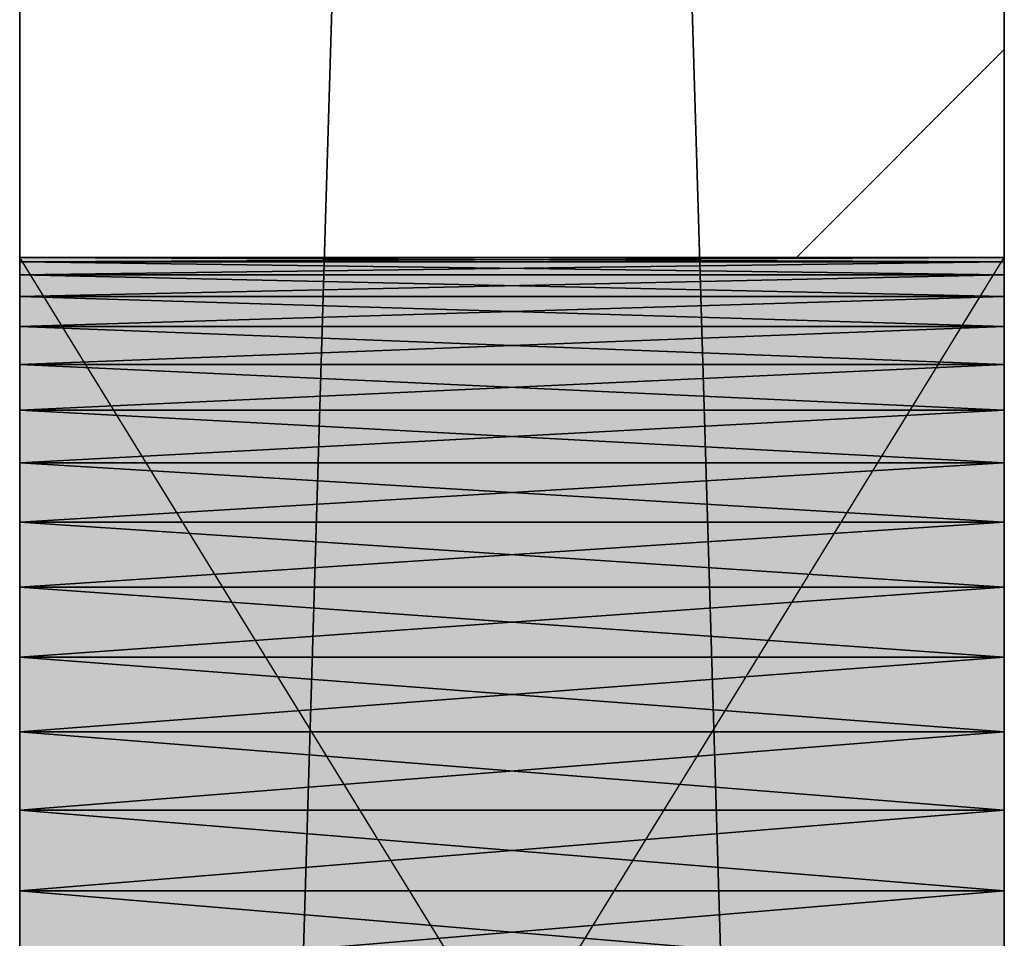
# Model space of a CAD drawing. Header units: millimetres. Extents: x 40580 to 559114, y -343730 to 81020.
# Tile 483 of 656: x 383798 to 383998, y -51797 to -51610. Entities that reach past the tile are written whole.
import ezdxf

# ---------------------------------------------------------------- set-up
doc = ezdxf.new("R2010")
doc.units = ezdxf.units.MM
doc.linetypes.add('______11', pattern=[500, 400, -50, 0, -50])
doc.linetypes.add('______5', pattern=[1100, 800, -100, 100, -100])
for name, color, linetype in [('____________', 7, 'Continuous'), ('___________________', 253, '______5'), ('__________________________', 22, 'Continuous')]:
    doc.layers.add(name, color=color, linetype=linetype)
doc.layers.add('Standard', color=7, linetype='Continuous', lineweight=25)

msp = doc.modelspace()

# ---------------------------------------------------------------- linework, layer by layer
at = {"layer": '____________', "color": 253, "linetype": '______5'}
msp.add_line((383955.86, -51658.53, -3800), (383998.09, -51616.3, -3800), dxfattribs=at)
at = {"layer": '___________________', "color": 253, "linetype": '______11'}
msp.add_line((383998.09, -88711.03, -3800), (383998.09, -38631.03, -3800), dxfattribs=at)
at = {"layer": '__________________________', "color": 92, "linetype": 'Continuous'}
for p, q in [((383798.09, -51983.53, -3800), (383798.09, -51658.53, -3800)), ((383798.09, -51658.53, -3800), (383998.09, -51658.53, -3800)), ((383998.09, -51983.53, -3800), (383798.09, -51658.53, -3800)), ((383798.09, -51983.53, -3800), (383998.09, -51658.53, -3800)), ((383998.09, -51658.53, -3800), (383998.09, -51983.53, -3800))]:
    msp.add_line(p, q, dxfattribs=at)
at = {"layer": 'Standard', "color": 3, "linetype": 'Continuous'}
for points in [[(383798.09, -51983.53, -3800), (383798.09, -51658.53, -3800), (383998.09, -51983.53, -3800)], [(383998.09, -51983.53, -3800), (383798.09, -51658.53, -3800), (383998.09, -51658.53, -3800)]]:
    msp.add_solid(points, dxfattribs=at)

# ---------------------------------------------------------------- meshes
at = {"layer": '____________', "color": 7, "linetype": 'Continuous'}
mesh = msp.add_polyface(dxfattribs=at)
corners = [(383798.09, -47101.03, -7600), (383798.09, -53701.03, -7600), (383798.09, -53701.03, -4150), (383798.09, -47101.03, -4150), (383798.09, -51979.98, -6453.79), (383798.09, -51975.58, -6470.22), (383798.09, -51969.48, -6486.09), (383798.09, -51961.76, -6501.25), (383798.09, -51952.5, -6515.52), (383798.09, -51941.79, -6528.73), (383798.09, -51929.76, -6540.76), (383798.09, -51916.55, -6551.47), (383798.09, -51902.28, -6560.73), (383798.09, -51887.13, -6568.45), (383798.09, -51871.25, -6574.55), (383798.09, -51854.82, -6578.95), (383798.09, -51838.02, -6581.61), (383798.09, -51821.03, -6582.5), (383798.09, -51804.05, -6581.61), (383798.09, -51787.25, -6578.95), (383798.09, -51770.82, -6574.55), (383798.09, -51754.94, -6568.45), (383798.09, -51739.78, -6560.73), (383798.09, -51725.52, -6551.47), (383798.09, -51712.3, -6540.76), (383798.09, -51700.27, -6528.73), (383798.09, -51689.57, -6515.52), (383798.09, -51680.3, -6501.25), (383798.09, -51672.58, -6486.09), (383798.09, -51666.48, -6470.22), (383798.09, -51662.08, -6453.79), (383798.09, -51659.42, -6436.99), (383798.09, -51658.53, -6420), (383798.09, -51659.42, -6403.01), (383798.09, -51662.08, -6386.21), (383798.09, -51666.48, -6369.78), (383798.09, -51672.58, -6353.91), (383798.09, -51680.3, -6338.75), (383798.09, -51689.57, -6324.48), (383798.09, -51700.27, -6311.27), (383798.09, -51712.3, -6299.24), (383798.09, -51725.52, -6288.53), (383798.09, -51739.78, -6279.27), (383798.09, -51754.94, -6271.55), (383798.09, -51770.82, -6265.45), (383798.09, -51787.25, -6261.05), (383798.09, -51804.05, -6258.39), (383798.09, -51821.03, -6257.5), (383798.09, -51838.02, -6258.39), (383798.09, -51854.82, -6261.05), (383798.09, -51871.25, -6265.45), (383798.09, -51887.13, -6271.55), (383798.09, -51902.28, -6279.27), (383798.09, -51916.55, -6288.53), (383798.09, -51929.76, -6299.24), (383798.09, -51941.79, -6311.27), (383798.09, -51952.5, -6324.48), (383798.09, -51961.76, -6338.75), (383798.09, -51969.48, -6353.91), (383798.09, -51975.58, -6369.78), (383798.09, -51979.98, -6386.21), (383798.09, -51982.64, -6403.01), (383798.09, -51983.53, -6420), (383798.09, -51982.64, -6436.99), (383798.09, -50979.98, -6453.79), (383798.09, -50975.58, -6470.22), (383798.09, -50969.48, -6486.09), (383798.09, -50961.76, -6501.25), (383798.09, -50952.5, -6515.52), (383798.09, -50941.79, -6528.73), (383798.09, -50929.76, -6540.76), (383798.09, -50916.55, -6551.47), (383798.09, -50902.28, -6560.73), (383798.09, -50887.13, -6568.45), (383798.09, -50871.25, -6574.55), (383798.09, -50854.82, -6578.95), (383798.09, -50838.02, -6581.61), (383798.09, -50821.03, -6582.5), (383798.09, -50804.05, -6581.61), (383798.09, -50787.25, -6578.95), (383798.09, -50770.82, -6574.55), (383798.09, -50754.94, -6568.45), (383798.09, -50739.78, -6560.73), (383798.09, -50725.52, -6551.47), (383798.09, -50712.3, -6540.76), (383798.09, -50700.27, -6528.73), (383798.09, -50689.57, -6515.52), (383798.09, -50680.3, -6501.25), (383798.09, -50672.58, -6486.09), (383798.09, -50666.48, -6470.22), (383798.09, -50662.08, -6453.79), (383798.09, -50659.42, -6436.99), (383798.09, -50658.53, -6420), (383798.09, -50659.42, -6403.01), (383798.09, -50662.08, -6386.21), (383798.09, -50666.48, -6369.78), (383798.09, -50672.58, -6353.91), (383798.09, -50680.3, -6338.75), (383798.09, -50689.57, -6324.48), (383798.09, -50700.27, -6311.27), (383798.09, -50712.3, -6299.24), (383798.09, -50725.52, -6288.53), (383798.09, -50739.78, -6279.27), (383798.09, -50754.94, -6271.55), (383798.09, -50770.82, -6265.45), (383798.09, -50787.25, -6261.05), (383798.09, -50804.05, -6258.39), (383798.09, -50821.03, -6257.5), (383798.09, -50838.02, -6258.39), (383798.09, -50854.82, -6261.05), (383798.09, -50871.25, -6265.45), (383798.09, -50887.13, -6271.55), (383798.09, -50902.28, -6279.27), (383798.09, -50916.55, -6288.53), (383798.09, -50929.76, -6299.24), (383798.09, -50941.79, -6311.27), (383798.09, -50952.5, -6324.48), (383798.09, -50961.76, -6338.75), (383798.09, -50969.48, -6353.91), (383798.09, -50975.58, -6369.78), (383798.09, -50979.98, -6386.21), (383798.09, -50982.64, -6403.01), (383798.09, -50983.53, -6420), (383798.09, -50982.64, -6436.99), (383798.09, -50379.98, -6453.79), (383798.09, -50375.58, -6470.22), (383798.09, -50369.48, -6486.09), (383798.09, -50361.76, -6501.25), (383798.09, -50352.5, -6515.52), (383798.09, -50341.79, -6528.73), (383798.09, -50329.76, -6540.76), (383798.09, -50316.55, -6551.47), (383798.09, -50302.28, -6560.73), (383798.09, -50287.13, -6568.45), (383798.09, -50271.25, -6574.55), (383798.09, -50254.82, -6578.95), (383798.09, -50238.02, -6581.61), (383798.09, -50221.03, -6582.5), (383798.09, -50204.05, -6581.61), (383798.09, -50187.25, -6578.95), (383798.09, -50170.82, -6574.55), (383798.09, -50154.94, -6568.45), (383798.09, -50139.78, -6560.73), (383798.09, -50125.52, -6551.47), (383798.09, -50112.3, -6540.76), (383798.09, -50100.27, -6528.73), (383798.09, -50089.57, -6515.52), (383798.09, -50080.3, -6501.25), (383798.09, -50072.58, -6486.09), (383798.09, -50066.48, -6470.22), (383798.09, -50062.08, -6453.79), (383798.09, -50059.42, -6436.99), (383798.09, -50058.53, -6420), (383798.09, -50059.42, -6403.01), (383798.09, -50062.08, -6386.21), (383798.09, -50066.48, -6369.78), (383798.09, -50072.58, -6353.91), (383798.09, -50080.3, -6338.75), (383798.09, -50089.57, -6324.48), (383798.09, -50100.27, -6311.27), (383798.09, -50112.3, -6299.24), (383798.09, -50125.52, -6288.53), (383798.09, -50139.78, -6279.27), (383798.09, -50154.94, -6271.55), (383798.09, -50170.82, -6265.45), (383798.09, -50187.25, -6261.05), (383798.09, -50204.05, -6258.39), (383798.09, -50221.03, -6257.5), (383798.09, -50238.02, -6258.39), (383798.09, -50254.82, -6261.05), (383798.09, -50271.25, -6265.45), (383798.09, -50287.13, -6271.55), (383798.09, -50302.28, -6279.27), (383798.09, -50316.55, -6288.53), (383798.09, -50329.76, -6299.24), (383798.09, -50341.79, -6311.27), (383798.09, -50352.5, -6324.48), (383798.09, -50361.76, -6338.75), (383798.09, -50369.48, -6353.91), (383798.09, -50375.58, -6369.78), (383798.09, -50379.98, -6386.21), (383798.09, -50382.64, -6403.01), (383798.09, -50383.53, -6420), (383798.09, -50382.64, -6436.99)]
mesh.append_faces([[corners[k] for k in face] for face in [(19, 64, 1), (0, 83, 136), (170, 97, 3), (109, 34, 3)]], dxfattribs={"vtx0": -1, "vtx1": -1, "vtx2": -1, "color": 7})
mesh.append_faces([[corners[k] for k in face] for face in [(1, 64, 65), (1, 4, 5), (32, 120, 121), (122, 31, 32), (33, 113, 114), (120, 32, 33), (124, 84, 85), (84, 124, 125), (158, 3, 0), (181, 96, 97), (113, 33, 34), (40, 2, 3), (54, 1, 2)]], dxfattribs={"vtx0": -1, "vtx2": -1, "color": 7})
mesh.append_faces([[corners[k] for k in face] for face in [(65, 66, 1), (66, 67, 1), (67, 68, 1), (68, 69, 1), (69, 70, 1), (70, 71, 1), (71, 72, 1), (72, 73, 1), (73, 74, 1), (74, 75, 1), (75, 76, 1), (76, 77, 1), (77, 78, 1), (78, 79, 1), (79, 80, 1), (0, 1, 80), (80, 81, 0), (81, 82, 0), (82, 83, 0), (5, 6, 1), (6, 7, 1), (7, 8, 1), (8, 9, 1), (9, 10, 1), (10, 11, 1), (11, 12, 1), (12, 13, 1), (13, 14, 1), (14, 15, 1), (15, 16, 1), (16, 17, 1), (17, 18, 1), (18, 19, 1), (19, 20, 64), (20, 21, 64), (21, 22, 64), (22, 23, 64), (23, 24, 64), (24, 25, 64), (25, 26, 64), (26, 27, 64), (27, 28, 64), (28, 29, 64), (29, 30, 64), (30, 31, 64), (121, 122, 32), (122, 123, 31), (123, 64, 31), (114, 115, 33), (115, 116, 33), (116, 117, 33), (117, 118, 33), (118, 119, 33), (119, 120, 33), (85, 86, 124), (86, 87, 124), (87, 88, 124), (88, 89, 124), (89, 90, 124), (90, 91, 124), (91, 92, 124), (92, 93, 124), (93, 94, 124), (94, 95, 124), (95, 96, 124), (83, 84, 125), (125, 126, 83), (126, 127, 83), (127, 128, 83), (128, 129, 83), (129, 130, 83), (130, 131, 83), (131, 132, 83), (132, 133, 83), (133, 134, 83), (134, 135, 83), (135, 136, 83), (136, 137, 0), (137, 138, 0), (138, 139, 0), (139, 140, 0), (140, 141, 0), (141, 142, 0), (142, 143, 0), (143, 144, 0), (144, 145, 0), (145, 146, 0), (146, 147, 0), (147, 148, 0), (148, 149, 0), (149, 150, 0), (150, 151, 0), (151, 152, 0), (152, 153, 0), (153, 154, 0), (154, 155, 0), (155, 156, 0), (156, 157, 0), (157, 158, 0), (158, 159, 3), (159, 160, 3), (160, 161, 3), (161, 162, 3), (162, 163, 3), (163, 164, 3), (164, 165, 3), (165, 166, 3), (166, 167, 3), (167, 168, 3), (168, 169, 3), (169, 170, 3), (170, 171, 97), (171, 172, 97), (172, 173, 97), (173, 174, 97), (174, 175, 97), (175, 176, 97), (176, 177, 97), (177, 178, 97), (178, 179, 97), (179, 180, 97), (180, 181, 97), (181, 182, 96), (182, 183, 96), (183, 124, 96), (97, 98, 3), (98, 99, 3), (99, 100, 3), (100, 101, 3), (101, 102, 3), (102, 103, 3), (103, 104, 3), (104, 105, 3), (105, 106, 3), (106, 107, 3), (107, 108, 3), (108, 109, 3), (109, 110, 34), (110, 111, 34), (111, 112, 34), (112, 113, 34), (34, 35, 3), (35, 36, 3), (36, 37, 3), (37, 38, 3), (38, 39, 3), (39, 40, 3), (40, 41, 2), (41, 42, 2), (42, 43, 2), (43, 44, 2), (44, 45, 2), (45, 46, 2), (46, 47, 2), (47, 48, 2), (48, 49, 2), (49, 50, 2), (50, 51, 2), (51, 52, 2), (52, 53, 2), (53, 54, 2), (54, 55, 1), (55, 56, 1), (56, 57, 1), (57, 58, 1), (58, 59, 1), (59, 60, 1), (60, 61, 1), (61, 62, 1), (62, 63, 1), (63, 4, 1)]], dxfattribs={"vtx1": -1, "vtx2": -1, "color": 7})
mesh = msp.add_polyface(dxfattribs=at)
corners = [(383998.09, -53701.03, -7600), (383798.09, -53701.03, -7600), (383798.09, -47101.03, -7600), (383998.09, -47101.03, -7600)]
mesh.append_faces([[corners[k] for k in face] for face in [(1, 2, 0)]], dxfattribs={"vtx1": -1, "color": 7})
mesh.append_faces([[corners[k] for k in face] for face in [(2, 3, 0)]], dxfattribs={"vtx2": -1, "color": 7})
mesh = msp.add_polyface(dxfattribs=at)
corners = [(383798.09, -53701.03, -4150), (383998.09, -53701.03, -4150), (383998.09, -47101.03, -4150), (383798.09, -47101.03, -4150)]
mesh.append_faces([[corners[k] for k in face] for face in [(1, 2, 0)]], dxfattribs={"vtx1": -1, "color": 7})
mesh.append_faces([[corners[k] for k in face] for face in [(2, 3, 0)]], dxfattribs={"vtx2": -1, "color": 7})
mesh = msp.add_polyface(dxfattribs=at)
corners = [(383998.09, -53701.03, -7600), (383998.09, -47101.03, -7600), (383998.09, -47101.03, -4150), (383998.09, -53701.03, -4150), (383998.09, -51975.58, -6369.78), (383998.09, -51969.48, -6353.91), (383998.09, -51961.76, -6338.75), (383998.09, -51952.5, -6324.48), (383998.09, -51941.79, -6311.27), (383998.09, -51929.76, -6299.24), (383998.09, -51916.55, -6288.53), (383998.09, -51902.28, -6279.27), (383998.09, -51887.13, -6271.55), (383998.09, -51871.25, -6265.45), (383998.09, -51854.82, -6261.05), (383998.09, -51838.02, -6258.39), (383998.09, -51821.03, -6257.5), (383998.09, -51804.05, -6258.39), (383998.09, -51787.25, -6261.05), (383998.09, -51770.82, -6265.45), (383998.09, -51754.94, -6271.55), (383998.09, -51739.78, -6279.27), (383998.09, -51725.52, -6288.53), (383998.09, -51712.3, -6299.24), (383998.09, -51700.27, -6311.27), (383998.09, -51689.57, -6324.48), (383998.09, -51680.3, -6338.75), (383998.09, -51672.58, -6353.91), (383998.09, -51666.48, -6369.78), (383998.09, -51662.08, -6386.21), (383998.09, -51659.42, -6403.01), (383998.09, -51658.53, -6420), (383998.09, -51659.42, -6436.99), (383998.09, -51662.08, -6453.79), (383998.09, -51666.48, -6470.22), (383998.09, -51672.58, -6486.09), (383998.09, -51680.3, -6501.25), (383998.09, -51689.57, -6515.52), (383998.09, -51700.27, -6528.73), (383998.09, -51712.3, -6540.76), (383998.09, -51725.52, -6551.47), (383998.09, -51739.78, -6560.73), (383998.09, -51754.94, -6568.45), (383998.09, -51770.82, -6574.55), (383998.09, -51787.25, -6578.95), (383998.09, -51804.05, -6581.61), (383998.09, -51821.03, -6582.5), (383998.09, -51838.02, -6581.61), (383998.09, -51854.82, -6578.95), (383998.09, -51871.25, -6574.55), (383998.09, -51887.13, -6568.45), (383998.09, -51902.28, -6560.73), (383998.09, -51916.55, -6551.47), (383998.09, -51929.76, -6540.76), (383998.09, -51941.79, -6528.73), (383998.09, -51952.5, -6515.52), (383998.09, -51961.76, -6501.25), (383998.09, -51969.48, -6486.09), (383998.09, -51975.58, -6470.22), (383998.09, -51979.98, -6453.79), (383998.09, -51982.64, -6436.99), (383998.09, -51983.53, -6420), (383998.09, -51982.64, -6403.01), (383998.09, -51979.98, -6386.21), (383998.09, -50975.58, -6369.78), (383998.09, -50969.48, -6353.91), (383998.09, -50961.76, -6338.75), (383998.09, -50952.5, -6324.48), (383998.09, -50941.79, -6311.27), (383998.09, -50929.76, -6299.24), (383998.09, -50916.55, -6288.53), (383998.09, -50902.28, -6279.27), (383998.09, -50887.13, -6271.55), (383998.09, -50871.25, -6265.45), (383998.09, -50854.82, -6261.05), (383998.09, -50838.02, -6258.39), (383998.09, -50821.03, -6257.5), (383998.09, -50804.05, -6258.39), (383998.09, -50787.25, -6261.05), (383998.09, -50770.82, -6265.45), (383998.09, -50754.94, -6271.55), (383998.09, -50739.78, -6279.27), (383998.09, -50725.52, -6288.53), (383998.09, -50712.3, -6299.24), (383998.09, -50700.27, -6311.27), (383998.09, -50689.57, -6324.48), (383998.09, -50680.3, -6338.75), (383998.09, -50672.58, -6353.91), (383998.09, -50666.48, -6369.78), (383998.09, -50662.08, -6386.21), (383998.09, -50659.42, -6403.01), (383998.09, -50658.53, -6420), (383998.09, -50659.42, -6436.99), (383998.09, -50662.08, -6453.79), (383998.09, -50666.48, -6470.22), (383998.09, -50672.58, -6486.09), (383998.09, -50680.3, -6501.25), (383998.09, -50689.57, -6515.52), (383998.09, -50700.27, -6528.73), (383998.09, -50712.3, -6540.76), (383998.09, -50725.52, -6551.47), (383998.09, -50739.78, -6560.73), (383998.09, -50754.94, -6568.45), (383998.09, -50770.82, -6574.55), (383998.09, -50787.25, -6578.95), (383998.09, -50804.05, -6581.61), (383998.09, -50821.03, -6582.5), (383998.09, -50838.02, -6581.61), (383998.09, -50854.82, -6578.95), (383998.09, -50871.25, -6574.55), (383998.09, -50887.13, -6568.45), (383998.09, -50902.28, -6560.73), (383998.09, -50916.55, -6551.47), (383998.09, -50929.76, -6540.76), (383998.09, -50941.79, -6528.73), (383998.09, -50952.5, -6515.52), (383998.09, -50961.76, -6501.25), (383998.09, -50969.48, -6486.09), (383998.09, -50975.58, -6470.22), (383998.09, -50979.98, -6453.79), (383998.09, -50982.64, -6436.99), (383998.09, -50983.53, -6420), (383998.09, -50982.64, -6403.01), (383998.09, -50979.98, -6386.21), (383998.09, -50375.58, -6369.78), (383998.09, -50369.48, -6353.91), (383998.09, -50361.76, -6338.75), (383998.09, -50352.5, -6324.48), (383998.09, -50341.79, -6311.27), (383998.09, -50329.76, -6299.24), (383998.09, -50316.55, -6288.53), (383998.09, -50302.28, -6279.27), (383998.09, -50287.13, -6271.55), (383998.09, -50271.25, -6265.45), (383998.09, -50254.82, -6261.05), (383998.09, -50238.02, -6258.39), (383998.09, -50221.03, -6257.5), (383998.09, -50204.05, -6258.39), (383998.09, -50187.25, -6261.05), (383998.09, -50170.82, -6265.45), (383998.09, -50154.94, -6271.55), (383998.09, -50139.78, -6279.27), (383998.09, -50125.52, -6288.53), (383998.09, -50112.3, -6299.24), (383998.09, -50100.27, -6311.27), (383998.09, -50089.57, -6324.48), (383998.09, -50080.3, -6338.75), (383998.09, -50072.58, -6353.91), (383998.09, -50066.48, -6369.78), (383998.09, -50062.08, -6386.21), (383998.09, -50059.42, -6403.01), (383998.09, -50058.53, -6420), (383998.09, -50059.42, -6436.99), (383998.09, -50062.08, -6453.79), (383998.09, -50066.48, -6470.22), (383998.09, -50072.58, -6486.09), (383998.09, -50080.3, -6501.25), (383998.09, -50089.57, -6515.52), (383998.09, -50100.27, -6528.73), (383998.09, -50112.3, -6540.76), (383998.09, -50125.52, -6551.47), (383998.09, -50139.78, -6560.73), (383998.09, -50154.94, -6568.45), (383998.09, -50170.82, -6574.55), (383998.09, -50187.25, -6578.95), (383998.09, -50204.05, -6581.61), (383998.09, -50221.03, -6582.5), (383998.09, -50238.02, -6581.61), (383998.09, -50254.82, -6578.95), (383998.09, -50271.25, -6574.55), (383998.09, -50287.13, -6568.45), (383998.09, -50302.28, -6560.73), (383998.09, -50316.55, -6551.47), (383998.09, -50329.76, -6540.76), (383998.09, -50341.79, -6528.73), (383998.09, -50352.5, -6515.52), (383998.09, -50361.76, -6501.25), (383998.09, -50369.48, -6486.09), (383998.09, -50375.58, -6470.22), (383998.09, -50379.98, -6453.79), (383998.09, -50382.64, -6436.99), (383998.09, -50383.53, -6420), (383998.09, -50382.64, -6403.01), (383998.09, -50379.98, -6386.21)]
mesh.append_faces([[corners[k] for k in face] for face in [(18, 64, 3), (79, 124, 3), (169, 94, 1), (108, 33, 1)]], dxfattribs={"vtx0": -1, "vtx1": -1, "vtx2": -1, "color": 7})
mesh.append_faces([[corners[k] for k in face] for face in [(0, 4, 5), (9, 3, 0), (31, 119, 120), (121, 30, 31), (32, 112, 113), (119, 31, 32), (3, 64, 65), (90, 182, 183), (91, 181, 182), (92, 178, 179), (181, 91, 92), (93, 173, 174), (178, 92, 93), (3, 124, 125), (131, 2, 3), (145, 1, 2), (173, 93, 94), (112, 32, 33), (42, 0, 1)]], dxfattribs={"vtx0": -1, "vtx2": -1, "color": 7})
mesh.append_faces([[corners[k] for k in face] for face in [(5, 6, 0), (6, 7, 0), (7, 8, 0), (8, 9, 0), (9, 10, 3), (10, 11, 3), (11, 12, 3), (12, 13, 3), (13, 14, 3), (14, 15, 3), (15, 16, 3), (16, 17, 3), (17, 18, 3), (18, 19, 64), (19, 20, 64), (20, 21, 64), (21, 22, 64), (22, 23, 64), (23, 24, 64), (24, 25, 64), (25, 26, 64), (26, 27, 64), (27, 28, 64), (28, 29, 64), (29, 30, 64), (120, 121, 31), (121, 122, 30), (122, 123, 30), (123, 64, 30), (113, 114, 32), (114, 115, 32), (115, 116, 32), (116, 117, 32), (117, 118, 32), (118, 119, 32), (65, 66, 3), (66, 67, 3), (67, 68, 3), (68, 69, 3), (69, 70, 3), (70, 71, 3), (71, 72, 3), (72, 73, 3), (73, 74, 3), (74, 75, 3), (75, 76, 3), (76, 77, 3), (77, 78, 3), (78, 79, 3), (79, 80, 124), (80, 81, 124), (81, 82, 124), (82, 83, 124), (83, 84, 124), (84, 85, 124), (85, 86, 124), (86, 87, 124), (87, 88, 124), (88, 89, 124), (89, 90, 183), (183, 124, 89), (90, 91, 182), (179, 180, 92), (180, 181, 92), (174, 175, 93), (175, 176, 93), (176, 177, 93), (177, 178, 93), (125, 126, 3), (126, 127, 3), (127, 128, 3), (128, 129, 3), (129, 130, 3), (130, 131, 3), (131, 132, 2), (132, 133, 2), (133, 134, 2), (134, 135, 2), (135, 136, 2), (136, 137, 2), (137, 138, 2), (138, 139, 2), (139, 140, 2), (140, 141, 2), (141, 142, 2), (142, 143, 2), (143, 144, 2), (144, 145, 2), (145, 146, 1), (146, 147, 1), (147, 148, 1), (148, 149, 1), (149, 150, 1), (150, 151, 1), (151, 152, 1), (152, 153, 1), (153, 154, 1), (154, 155, 1), (155, 156, 1), (156, 157, 1), (157, 158, 1), (158, 159, 1), (159, 160, 1), (160, 161, 1), (161, 162, 1), (162, 163, 1), (163, 164, 1), (164, 165, 1), (165, 166, 1), (166, 167, 1), (167, 168, 1), (168, 169, 1), (169, 170, 94), (170, 171, 94), (171, 172, 94), (172, 173, 94), (94, 95, 1), (95, 96, 1), (96, 97, 1), (97, 98, 1), (98, 99, 1), (99, 100, 1), (100, 101, 1), (101, 102, 1), (102, 103, 1), (103, 104, 1), (104, 105, 1), (105, 106, 1), (106, 107, 1), (107, 108, 1), (108, 109, 33), (109, 110, 33), (110, 111, 33), (111, 112, 33), (33, 34, 1), (34, 35, 1), (35, 36, 1), (36, 37, 1), (37, 38, 1), (38, 39, 1), (39, 40, 1), (40, 41, 1), (41, 42, 1), (42, 43, 0), (43, 44, 0), (44, 45, 0), (45, 46, 0), (46, 47, 0), (47, 48, 0), (48, 49, 0), (49, 50, 0), (50, 51, 0), (51, 52, 0), (52, 53, 0), (53, 54, 0), (54, 55, 0), (55, 56, 0), (56, 57, 0), (57, 58, 0), (58, 59, 0), (59, 60, 0), (60, 61, 0), (61, 62, 0), (62, 63, 0), (63, 4, 0)]], dxfattribs={"vtx1": -1, "vtx2": -1, "color": 7})
mesh = msp.add_polyface(dxfattribs=at)
corners = [(383998.09, -51659.42, -6436.99), (383998.09, -51658.53, -6420), (383798.09, -51658.53, -6420), (383798.09, -51659.42, -6436.99)]
mesh.append_faces([[corners[k] for k in face] for face in [(1, 2, 0)]], dxfattribs={"vtx1": -1, "color": 7})
mesh.append_faces([[corners[k] for k in face] for face in [(2, 3, 0)]], dxfattribs={"vtx2": -1, "color": 7})
mesh = msp.add_polyface(dxfattribs=at)
corners = [(383998.09, -51658.53, -6420), (383998.09, -51659.42, -6403.01), (383798.09, -51659.42, -6403.01), (383798.09, -51658.53, -6420)]
mesh.append_faces([[corners[k] for k in face] for face in [(1, 2, 0)]], dxfattribs={"vtx1": -1, "color": 7})
mesh.append_faces([[corners[k] for k in face] for face in [(2, 3, 0)]], dxfattribs={"vtx2": -1, "color": 7})
mesh = msp.add_polyface(dxfattribs=at)
corners = [(383998.09, -51662.08, -6453.79), (383998.09, -51659.42, -6436.99), (383798.09, -51659.42, -6436.99), (383798.09, -51662.08, -6453.79)]
mesh.append_faces([[corners[k] for k in face] for face in [(1, 2, 0)]], dxfattribs={"vtx1": -1, "color": 7})
mesh.append_faces([[corners[k] for k in face] for face in [(2, 3, 0)]], dxfattribs={"vtx2": -1, "color": 7})
mesh = msp.add_polyface(dxfattribs=at)
corners = [(383998.09, -51659.42, -6403.01), (383998.09, -51662.08, -6386.21), (383798.09, -51662.08, -6386.21), (383798.09, -51659.42, -6403.01)]
mesh.append_faces([[corners[k] for k in face] for face in [(1, 2, 0)]], dxfattribs={"vtx1": -1, "color": 7})
mesh.append_faces([[corners[k] for k in face] for face in [(2, 3, 0)]], dxfattribs={"vtx2": -1, "color": 7})
mesh = msp.add_polyface(dxfattribs=at)
corners = [(383998.09, -51666.48, -6470.22), (383998.09, -51662.08, -6453.79), (383798.09, -51662.08, -6453.79), (383798.09, -51666.48, -6470.22)]
mesh.append_faces([[corners[k] for k in face] for face in [(1, 2, 0)]], dxfattribs={"vtx1": -1, "color": 7})
mesh.append_faces([[corners[k] for k in face] for face in [(2, 3, 0)]], dxfattribs={"vtx2": -1, "color": 7})
mesh = msp.add_polyface(dxfattribs=at)
corners = [(383998.09, -51662.08, -6386.21), (383998.09, -51666.48, -6369.78), (383798.09, -51666.48, -6369.78), (383798.09, -51662.08, -6386.21)]
mesh.append_faces([[corners[k] for k in face] for face in [(1, 2, 0)]], dxfattribs={"vtx1": -1, "color": 7})
mesh.append_faces([[corners[k] for k in face] for face in [(2, 3, 0)]], dxfattribs={"vtx2": -1, "color": 7})
mesh = msp.add_polyface(dxfattribs=at)
corners = [(383998.09, -51672.58, -6486.09), (383998.09, -51666.48, -6470.22), (383798.09, -51666.48, -6470.22), (383798.09, -51672.58, -6486.09)]
mesh.append_faces([[corners[k] for k in face] for face in [(1, 2, 0)]], dxfattribs={"vtx1": -1, "color": 7})
mesh.append_faces([[corners[k] for k in face] for face in [(2, 3, 0)]], dxfattribs={"vtx2": -1, "color": 7})
mesh = msp.add_polyface(dxfattribs=at)
corners = [(383998.09, -51666.48, -6369.78), (383998.09, -51672.58, -6353.91), (383798.09, -51672.58, -6353.91), (383798.09, -51666.48, -6369.78)]
mesh.append_faces([[corners[k] for k in face] for face in [(1, 2, 0)]], dxfattribs={"vtx1": -1, "color": 7})
mesh.append_faces([[corners[k] for k in face] for face in [(2, 3, 0)]], dxfattribs={"vtx2": -1, "color": 7})
mesh = msp.add_polyface(dxfattribs=at)
corners = [(383998.09, -51680.3, -6501.25), (383998.09, -51672.58, -6486.09), (383798.09, -51672.58, -6486.09), (383798.09, -51680.3, -6501.25)]
mesh.append_faces([[corners[k] for k in face] for face in [(1, 2, 0)]], dxfattribs={"vtx1": -1, "color": 7})
mesh.append_faces([[corners[k] for k in face] for face in [(2, 3, 0)]], dxfattribs={"vtx2": -1, "color": 7})
mesh = msp.add_polyface(dxfattribs=at)
corners = [(383998.09, -51672.58, -6353.91), (383998.09, -51680.3, -6338.75), (383798.09, -51680.3, -6338.75), (383798.09, -51672.58, -6353.91)]
mesh.append_faces([[corners[k] for k in face] for face in [(1, 2, 0)]], dxfattribs={"vtx1": -1, "color": 7})
mesh.append_faces([[corners[k] for k in face] for face in [(2, 3, 0)]], dxfattribs={"vtx2": -1, "color": 7})
mesh = msp.add_polyface(dxfattribs=at)
corners = [(383998.09, -51689.57, -6515.52), (383998.09, -51680.3, -6501.25), (383798.09, -51680.3, -6501.25), (383798.09, -51689.57, -6515.52)]
mesh.append_faces([[corners[k] for k in face] for face in [(1, 2, 0)]], dxfattribs={"vtx1": -1, "color": 7})
mesh.append_faces([[corners[k] for k in face] for face in [(2, 3, 0)]], dxfattribs={"vtx2": -1, "color": 7})
mesh = msp.add_polyface(dxfattribs=at)
corners = [(383998.09, -51680.3, -6338.75), (383998.09, -51689.57, -6324.48), (383798.09, -51689.57, -6324.48), (383798.09, -51680.3, -6338.75)]
mesh.append_faces([[corners[k] for k in face] for face in [(1, 2, 0)]], dxfattribs={"vtx1": -1, "color": 7})
mesh.append_faces([[corners[k] for k in face] for face in [(2, 3, 0)]], dxfattribs={"vtx2": -1, "color": 7})
mesh = msp.add_polyface(dxfattribs=at)
corners = [(383998.09, -51700.27, -6528.73), (383998.09, -51689.57, -6515.52), (383798.09, -51689.57, -6515.52), (383798.09, -51700.27, -6528.73)]
mesh.append_faces([[corners[k] for k in face] for face in [(1, 2, 0)]], dxfattribs={"vtx1": -1, "color": 7})
mesh.append_faces([[corners[k] for k in face] for face in [(2, 3, 0)]], dxfattribs={"vtx2": -1, "color": 7})
mesh = msp.add_polyface(dxfattribs=at)
corners = [(383998.09, -51689.57, -6324.48), (383998.09, -51700.27, -6311.27), (383798.09, -51700.27, -6311.27), (383798.09, -51689.57, -6324.48)]
mesh.append_faces([[corners[k] for k in face] for face in [(1, 2, 0)]], dxfattribs={"vtx1": -1, "color": 7})
mesh.append_faces([[corners[k] for k in face] for face in [(2, 3, 0)]], dxfattribs={"vtx2": -1, "color": 7})
mesh = msp.add_polyface(dxfattribs=at)
corners = [(383998.09, -51712.3, -6540.76), (383998.09, -51700.27, -6528.73), (383798.09, -51700.27, -6528.73), (383798.09, -51712.3, -6540.76)]
mesh.append_faces([[corners[k] for k in face] for face in [(1, 2, 0)]], dxfattribs={"vtx1": -1, "color": 7})
mesh.append_faces([[corners[k] for k in face] for face in [(2, 3, 0)]], dxfattribs={"vtx2": -1, "color": 7})
mesh = msp.add_polyface(dxfattribs=at)
corners = [(383998.09, -51700.27, -6311.27), (383998.09, -51712.3, -6299.24), (383798.09, -51712.3, -6299.24), (383798.09, -51700.27, -6311.27)]
mesh.append_faces([[corners[k] for k in face] for face in [(1, 2, 0)]], dxfattribs={"vtx1": -1, "color": 7})
mesh.append_faces([[corners[k] for k in face] for face in [(2, 3, 0)]], dxfattribs={"vtx2": -1, "color": 7})
mesh = msp.add_polyface(dxfattribs=at)
corners = [(383998.09, -51725.52, -6551.47), (383998.09, -51712.3, -6540.76), (383798.09, -51712.3, -6540.76), (383798.09, -51725.52, -6551.47)]
mesh.append_faces([[corners[k] for k in face] for face in [(1, 2, 0)]], dxfattribs={"vtx1": -1, "color": 7})
mesh.append_faces([[corners[k] for k in face] for face in [(2, 3, 0)]], dxfattribs={"vtx2": -1, "color": 7})
mesh = msp.add_polyface(dxfattribs=at)
corners = [(383998.09, -51712.3, -6299.24), (383998.09, -51725.52, -6288.53), (383798.09, -51725.52, -6288.53), (383798.09, -51712.3, -6299.24)]
mesh.append_faces([[corners[k] for k in face] for face in [(1, 2, 0)]], dxfattribs={"vtx1": -1, "color": 7})
mesh.append_faces([[corners[k] for k in face] for face in [(2, 3, 0)]], dxfattribs={"vtx2": -1, "color": 7})
mesh = msp.add_polyface(dxfattribs=at)
corners = [(383998.09, -51739.78, -6560.73), (383998.09, -51725.52, -6551.47), (383798.09, -51725.52, -6551.47), (383798.09, -51739.78, -6560.73)]
mesh.append_faces([[corners[k] for k in face] for face in [(1, 2, 0)]], dxfattribs={"vtx1": -1, "color": 7})
mesh.append_faces([[corners[k] for k in face] for face in [(2, 3, 0)]], dxfattribs={"vtx2": -1, "color": 7})
mesh = msp.add_polyface(dxfattribs=at)
corners = [(383998.09, -51725.52, -6288.53), (383998.09, -51739.78, -6279.27), (383798.09, -51739.78, -6279.27), (383798.09, -51725.52, -6288.53)]
mesh.append_faces([[corners[k] for k in face] for face in [(1, 2, 0)]], dxfattribs={"vtx1": -1, "color": 7})
mesh.append_faces([[corners[k] for k in face] for face in [(2, 3, 0)]], dxfattribs={"vtx2": -1, "color": 7})
mesh = msp.add_polyface(dxfattribs=at)
corners = [(383998.09, -51754.94, -6568.45), (383998.09, -51739.78, -6560.73), (383798.09, -51739.78, -6560.73), (383798.09, -51754.94, -6568.45)]
mesh.append_faces([[corners[k] for k in face] for face in [(1, 2, 0)]], dxfattribs={"vtx1": -1, "color": 7})
mesh.append_faces([[corners[k] for k in face] for face in [(2, 3, 0)]], dxfattribs={"vtx2": -1, "color": 7})
mesh = msp.add_polyface(dxfattribs=at)
corners = [(383998.09, -51739.78, -6279.27), (383998.09, -51754.94, -6271.55), (383798.09, -51754.94, -6271.55), (383798.09, -51739.78, -6279.27)]
mesh.append_faces([[corners[k] for k in face] for face in [(1, 2, 0)]], dxfattribs={"vtx1": -1, "color": 7})
mesh.append_faces([[corners[k] for k in face] for face in [(2, 3, 0)]], dxfattribs={"vtx2": -1, "color": 7})
mesh = msp.add_polyface(dxfattribs=at)
corners = [(383998.09, -51770.82, -6574.55), (383998.09, -51754.94, -6568.45), (383798.09, -51754.94, -6568.45), (383798.09, -51770.82, -6574.55)]
mesh.append_faces([[corners[k] for k in face] for face in [(1, 2, 0)]], dxfattribs={"vtx1": -1, "color": 7})
mesh.append_faces([[corners[k] for k in face] for face in [(2, 3, 0)]], dxfattribs={"vtx2": -1, "color": 7})
mesh = msp.add_polyface(dxfattribs=at)
corners = [(383998.09, -51754.94, -6271.55), (383998.09, -51770.82, -6265.45), (383798.09, -51770.82, -6265.45), (383798.09, -51754.94, -6271.55)]
mesh.append_faces([[corners[k] for k in face] for face in [(1, 2, 0)]], dxfattribs={"vtx1": -1, "color": 7})
mesh.append_faces([[corners[k] for k in face] for face in [(2, 3, 0)]], dxfattribs={"vtx2": -1, "color": 7})
mesh = msp.add_polyface(dxfattribs=at)
corners = [(383998.09, -51787.25, -6578.95), (383998.09, -51770.82, -6574.55), (383798.09, -51770.82, -6574.55), (383798.09, -51787.25, -6578.95)]
mesh.append_faces([[corners[k] for k in face] for face in [(1, 2, 0)]], dxfattribs={"vtx1": -1, "color": 7})
mesh.append_faces([[corners[k] for k in face] for face in [(2, 3, 0)]], dxfattribs={"vtx2": -1, "color": 7})
mesh = msp.add_polyface(dxfattribs=at)
corners = [(383998.09, -51770.82, -6265.45), (383998.09, -51787.25, -6261.05), (383798.09, -51787.25, -6261.05), (383798.09, -51770.82, -6265.45)]
mesh.append_faces([[corners[k] for k in face] for face in [(1, 2, 0)]], dxfattribs={"vtx1": -1, "color": 7})
mesh.append_faces([[corners[k] for k in face] for face in [(2, 3, 0)]], dxfattribs={"vtx2": -1, "color": 7})
mesh = msp.add_polyface(dxfattribs=at)
corners = [(383998.09, -51804.05, -6581.61), (383998.09, -51787.25, -6578.95), (383798.09, -51787.25, -6578.95), (383798.09, -51804.05, -6581.61)]
mesh.append_faces([[corners[k] for k in face] for face in [(1, 2, 0)]], dxfattribs={"vtx1": -1, "color": 7})
mesh.append_faces([[corners[k] for k in face] for face in [(2, 3, 0)]], dxfattribs={"vtx2": -1, "color": 7})
mesh = msp.add_polyface(dxfattribs=at)
corners = [(383998.09, -51787.25, -6261.05), (383998.09, -51804.05, -6258.39), (383798.09, -51804.05, -6258.39), (383798.09, -51787.25, -6261.05)]
mesh.append_faces([[corners[k] for k in face] for face in [(1, 2, 0)]], dxfattribs={"vtx1": -1, "color": 7})
mesh.append_faces([[corners[k] for k in face] for face in [(2, 3, 0)]], dxfattribs={"vtx2": -1, "color": 7})

doc.saveas('drawing.dxf')
